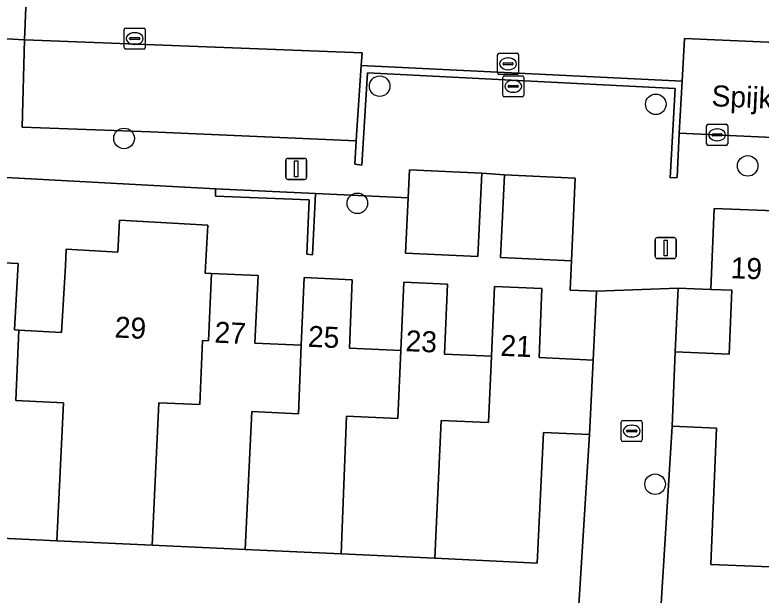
# Model space of a CAD drawing. Extents: x 162989 to 165008, y 383432 to 384338.
# Drawn here: x 164618.17 to 164653.64, y 383723.08 to 383750.68 of the extents above; entities that cross this region are included whole.
import ezdxf

# ---------------------------------------------------------------- set-up
doc = ezdxf.new("R2010")
doc.units = 0
for name, color, linetype in [('IMGEO_Boom', 7, 'Continuous'), ('IMGEO_Erf', 7, 'Continuous'), ('IMGEO_Kolk', 7, 'Continuous'), ('IMGEO_Lichtmast', 7, 'Continuous'), ('IMGEO_Muur', 7, 'Continuous'), ('IMGEO_Openbare_ruimte_label', 7, 'Continuous'), ('IMGEO_Pand', 7, 'Continuous'), ('IMGEO_Pand_nummerreeks', 7, 'Continuous'), ('IMGEO_Parkeervlak_open', 7, 'Continuous'), ('IMGEO_Rijbaan_lokaal_open', 7, 'Continuous'), ('IMGEO_Voetpad_open', 7, 'Continuous')]:
    doc.layers.add(name, color=color, linetype=linetype)

msp = doc.modelspace()

# ---------------------------------------------------------------- linework, layer by layer
at = {"layer": 'IMGEO_Boom'}
for centre in [(164635.51, 383747.294), (164648.632, 383746.431), (164623.361, 383744.808), (164653.001, 383743.501), (164634.449, 383741.72), (164648.601, 383728.353)]:
    msp.add_circle(centre, 0.489, dxfattribs=at)
at = {"layer": 'IMGEO_Erf'}
for points in [[(164616.343, 383738.956), (164618.334, 383738.864), (164618.156, 383735.697), (164618.365, 383735.685), (164620.392, 383735.572), (164620.57, 383738.747), (164620.614, 383739.534), (164623.06, 383739.397), (164623.127, 383740.595), (164623.145, 383740.922), (164627.347, 383740.686), (164627.219, 383738.399), (164627.52, 383738.385), (164629.731, 383738.279), (164629.582, 383735.067), (164631.78, 383734.964), (164631.914, 383738.189), (164634.201, 383738.086), (164634.071, 383734.834), (164636.513, 383734.721), (164636.664, 383737.973), (164638.741, 383737.876), (164638.586, 383734.545), (164640.827, 383734.44), (164640.97, 383737.762), (164643.223, 383737.66), (164643.083, 383734.38), (164645.652, 383734.26), (164645.817, 383737.532), (164644.565, 383737.594), (164644.623, 383738.986), (164641.258, 383739.142), (164641.441, 383743.069), (164640.363, 383743.148), (164640.179, 383739.194), (164636.742, 383739.354), (164636.864, 383741.98), (164632.465, 383742.187), (164632.313, 383739.269), (164632.043, 383739.303), (164632.161, 383741.881), (164627.703, 383742.067), (164627.708, 383742.407), (164611.874, 383743.27)], [(164703.57, 383715.427), (164704.072, 383725.351), (164699.484, 383725.543), (164694.66, 383725.745), (164692.673, 383725.828), (164692.57, 383723.376), (164685.791, 383723.66), (164685.898, 383726.202), (164681.471, 383726.387), (164679.107, 383726.486), (164678.977, 383723.383), (164674.062, 383723.589), (164669.663, 383723.773), (164665.305, 383723.955), (164660.646, 383724.15), (164656.483, 383724.324), (164651.251, 383724.543), (164651.523, 383731.023), (164649.408, 383731.111), (164648.421, 383714.997)], [(164644.502, 383715.016), (164645.488, 383730.72), (164643.291, 383730.822), (164643.002, 383724.606), (164638.133, 383724.832), (164633.678, 383725.04), (164629.122, 383725.252), (164624.692, 383725.458), (164620.165, 383725.668), (164615.225, 383725.898), (164615.369, 383728.979), (164613.338, 383729.073), (164608.852, 383729.282), (164604.363, 383729.491), (164604.314, 383728.433), (164603.682, 383727.693), (164602.757, 383727.231), (164601.869, 383727.276), (164601.991, 383729.7), (164599.9, 383729.797), (164595.283, 383730.012), (164590.596, 383730.23), (164590.054, 383720.341)]]:
    msp.add_lwpolyline(points, dxfattribs=at)
msp.add_lwpolyline([(164649.557, 383734.656), (164652.127, 383734.549), (164652.254, 383737.583), (164651.243, 383737.625), (164649.694, 383737.682)], close=True, dxfattribs=at)
at = {"layer": 'IMGEO_Kolk'}
for p, q in [((164623.366, 383749.133), (164623.366, 383749.985)), ((164623.441, 383750.059), (164624.293, 383750.059)), ((164624.367, 383749.985), (164624.367, 383749.133)), ((164623.625, 383749.553), (164623.625, 383749.565)), ((164623.668, 383749.602), (164624.066, 383749.602)), ((164623.854, 383749.839), (164623.879, 383749.839)), ((164624.109, 383749.565), (164624.109, 383749.553)), ((164624.063, 383749.516), (164623.665, 383749.516)), ((164623.877, 383749.279), (164623.852, 383749.279)), ((164624.293, 383749.059), (164623.441, 383749.059)), ((164641.187, 383748.856), (164642.039, 383748.856)), ((164641.112, 383747.93), (164641.112, 383748.782)), ((164641.6, 383748.636), (164641.625, 383748.636)), ((164642.113, 383748.782), (164642.113, 383747.93)), ((164641.371, 383748.35), (164641.371, 383748.362)), ((164641.809, 383748.313), (164641.411, 383748.313)), ((164641.414, 383748.399), (164641.812, 383748.399)), ((164641.855, 383748.362), (164641.855, 383748.35)), ((164642.039, 383747.856), (164641.187, 383747.856)), ((164641.432, 383747.785), (164642.284, 383747.785)), ((164641.623, 383748.076), (164641.598, 383748.076)), ((164641.357, 383746.859), (164641.357, 383747.711)), ((164641.845, 383747.565), (164641.87, 383747.565)), ((164642.358, 383747.711), (164642.358, 383746.859)), ((164641.616, 383747.279), (164641.616, 383747.291)), ((164642.054, 383747.242), (164641.656, 383747.242)), ((164641.659, 383747.328), (164642.057, 383747.328)), ((164642.1, 383747.291), (164642.1, 383747.279)), ((164642.284, 383746.785), (164641.432, 383746.785)), ((164641.868, 383747.005), (164641.843, 383747.005)), ((164651.049, 383744.552), (164651.049, 383745.404)), ((164651.124, 383745.478), (164651.976, 383745.478)), ((164652.05, 383745.404), (164652.05, 383744.552)), ((164651.308, 383744.972), (164651.308, 383744.984)), ((164651.351, 383745.021), (164651.749, 383745.021)), ((164651.537, 383745.258), (164651.562, 383745.258)), ((164651.792, 383744.984), (164651.792, 383744.972)), ((164651.746, 383744.935), (164651.348, 383744.935)), ((164651.56, 383744.698), (164651.535, 383744.698)), ((164651.976, 383744.478), (164651.124, 383744.478)), ((164646.99, 383730.459), (164646.99, 383731.311)), ((164647.065, 383731.385), (164647.917, 383731.385)), ((164647.478, 383731.165), (164647.503, 383731.165)), ((164647.991, 383731.311), (164647.991, 383730.459)), ((164647.249, 383730.879), (164647.249, 383730.891)), ((164647.687, 383730.842), (164647.289, 383730.842)), ((164647.292, 383730.928), (164647.69, 383730.928)), ((164647.733, 383730.891), (164647.733, 383730.879)), ((164647.501, 383730.605), (164647.476, 383730.605)), ((164647.917, 383730.385), (164647.065, 383730.385))]:
    msp.add_line(p, q, dxfattribs=at)
for points in [[(164623.366, 383749.133), (164623.366, 383749.985)], [(164623.441, 383750.059), (164624.293, 383750.059)], [(164624.367, 383749.985), (164624.367, 383749.133)], [(164624.293, 383749.059), (164623.441, 383749.059)], [(164641.187, 383748.856), (164642.039, 383748.856)], [(164641.112, 383747.93), (164641.112, 383748.782)], [(164642.113, 383748.782), (164642.113, 383747.93)], [(164642.039, 383747.856), (164641.187, 383747.856)], [(164641.432, 383747.785), (164642.284, 383747.785)], [(164641.357, 383746.859), (164641.357, 383747.711)], [(164642.358, 383747.711), (164642.358, 383746.859)], [(164642.284, 383746.785), (164641.432, 383746.785)], [(164651.049, 383744.552), (164651.049, 383745.404)], [(164651.124, 383745.478), (164651.976, 383745.478)], [(164652.05, 383745.404), (164652.05, 383744.552)], [(164651.976, 383744.478), (164651.124, 383744.478)], [(164646.99, 383730.459), (164646.99, 383731.311)], [(164647.065, 383731.385), (164647.917, 383731.385)], [(164647.991, 383731.311), (164647.991, 383730.459)], [(164647.917, 383730.385), (164647.065, 383730.385)]]:
    msp.add_lwpolyline(points, dxfattribs=at)
for centre, radius, start, end in [((164623.443, 383749.983), 0.0765, 91.552, 178.448), ((164623.443, 383749.983), 0.0765, 91.552, 178.448), ((164624.291, 383749.983), 0.0765, 1.552, 88.448), ((164624.291, 383749.983), 0.0765, 1.552, 88.448), ((164623.665, 383749.562), 0.0403, 85.8775, 175.7526), ((164623.662, 383749.552), 0.0366, 178.938, 274.7102), ((164624.066, 383749.559), 0.043, 264.8664, 352.4533), ((164624.07, 383749.564), 0.0386, 1.7309, 96.639), ((164623.443, 383749.135), 0.0765, 181.552, 268.448), ((164623.443, 383749.135), 0.0765, 181.552, 268.448), ((164624.291, 383749.135), 0.0765, 271.552, 358.448), ((164624.291, 383749.135), 0.0765, 271.552, 358.448), ((164641.189, 383748.78), 0.0765, 91.552, 178.448), ((164641.189, 383748.78), 0.0765, 91.552, 178.448), ((164642.037, 383748.78), 0.0765, 1.552, 88.448), ((164642.037, 383748.78), 0.0765, 1.552, 88.448), ((164641.411, 383748.359), 0.0403, 85.8775, 175.7526), ((164641.408, 383748.349), 0.0366, 178.938, 274.7102), ((164641.812, 383748.356), 0.043, 264.8664, 352.4533), ((164641.816, 383748.361), 0.0386, 1.7309, 96.639), ((164641.189, 383747.932), 0.0765, 181.552, 268.448), ((164641.189, 383747.932), 0.0765, 181.552, 268.448), ((164641.434, 383747.709), 0.0765, 91.552, 178.448), ((164641.434, 383747.709), 0.0765, 91.552, 178.448), ((164642.037, 383747.932), 0.0765, 271.552, 358.448), ((164642.037, 383747.932), 0.0765, 271.552, 358.448), ((164642.282, 383747.709), 0.0765, 1.552, 88.448), ((164642.282, 383747.709), 0.0765, 1.552, 88.448), ((164641.656, 383747.288), 0.0403, 85.8775, 175.7526), ((164641.653, 383747.278), 0.0366, 178.938, 274.7102), ((164642.057, 383747.285), 0.043, 264.8664, 352.4533), ((164642.061, 383747.29), 0.0386, 1.7309, 96.639), ((164641.434, 383746.861), 0.0765, 181.552, 268.448), ((164641.434, 383746.861), 0.0765, 181.552, 268.448), ((164642.282, 383746.861), 0.0765, 271.552, 358.448), ((164642.282, 383746.861), 0.0765, 271.552, 358.448), ((164651.126, 383745.402), 0.0765, 91.552, 178.448), ((164651.126, 383745.402), 0.0765, 91.552, 178.448), ((164651.974, 383745.402), 0.0765, 1.552, 88.448), ((164651.974, 383745.402), 0.0765, 1.552, 88.448), ((164651.348, 383744.981), 0.0403, 85.8775, 175.7526), ((164651.345, 383744.971), 0.0366, 178.938, 274.7102), ((164651.749, 383744.978), 0.043, 264.8664, 352.4533), ((164651.753, 383744.983), 0.0386, 1.7309, 96.639), ((164651.126, 383744.554), 0.0765, 181.552, 268.448), ((164651.126, 383744.554), 0.0765, 181.552, 268.448), ((164651.974, 383744.554), 0.0765, 271.552, 358.448), ((164651.974, 383744.554), 0.0765, 271.552, 358.448), ((164647.067, 383731.309), 0.0765, 91.552, 178.448), ((164647.067, 383731.309), 0.0765, 91.552, 178.448), ((164647.915, 383731.309), 0.0765, 1.552, 88.448), ((164647.915, 383731.309), 0.0765, 1.552, 88.448), ((164647.289, 383730.888), 0.0403, 85.8775, 175.7526), ((164647.286, 383730.878), 0.0366, 178.938, 274.7102), ((164647.69, 383730.885), 0.043, 264.8664, 352.4533), ((164647.694, 383730.89), 0.0386, 1.7309, 96.639), ((164647.067, 383730.461), 0.0765, 181.552, 268.448), ((164647.067, 383730.461), 0.0765, 181.552, 268.448), ((164647.915, 383730.461), 0.0765, 271.552, 358.448), ((164647.915, 383730.461), 0.0765, 271.552, 358.448)]:
    msp.add_arc(centre, radius, start, end, dxfattribs=at)
for centre, major_axis, ratio, start_param, end_param in [((164623.853, 383749.559), (-0.387, 0.002), 0.722429, 4.712389, 7.853982), ((164623.878, 383749.559), (-0.39, 0.002), 0.717154, 1.570796, 4.712389), ((164641.599, 383748.356), (-0.387, 0.002), 0.722429, 4.712389, 7.853982), ((164641.624, 383748.356), (-0.39, 0.002), 0.717154, 1.570796, 4.712389), ((164641.844, 383747.285), (-0.387, 0.002), 0.722429, 4.712389, 7.853982), ((164641.869, 383747.285), (-0.39, 0.002), 0.717154, 1.570796, 4.712389), ((164651.536, 383744.978), (-0.387, 0.002), 0.722429, 4.712389, 7.853982), ((164651.561, 383744.978), (-0.39, 0.002), 0.717154, 1.570796, 4.712389), ((164647.477, 383730.885), (-0.387, 0.002), 0.722429, 4.712389, 7.853982), ((164647.502, 383730.885), (-0.39, 0.002), 0.717154, 1.570796, 4.712389)]:
    msp.add_ellipse(centre, major_axis=major_axis, ratio=ratio, start_param=start_param, end_param=end_param, dxfattribs=at)
at = {"layer": 'IMGEO_Lichtmast'}
for p, q in [((164631.048, 383742.959), (164631.048, 383743.759)), ((164631.048, 383743.759), (164631.048, 383742.959)), ((164631.148, 383743.859), (164631.938, 383743.859)), ((164631.938, 383743.859), (164631.148, 383743.859)), ((164632.038, 383743.759), (164632.038, 383742.959)), ((164632.038, 383742.959), (164632.038, 383743.759)), ((164631.938, 383742.859), (164631.148, 383742.859)), ((164631.148, 383742.859), (164631.938, 383742.859)), ((164648.61, 383739.193), (164648.61, 383739.993)), ((164648.61, 383739.993), (164648.61, 383739.193)), ((164648.71, 383740.093), (164649.5, 383740.093)), ((164649.5, 383740.093), (164648.71, 383740.093)), ((164649.6, 383739.993), (164649.6, 383739.193)), ((164649.6, 383739.193), (164649.6, 383739.993)), ((164649.5, 383739.093), (164648.71, 383739.093)), ((164648.71, 383739.093), (164649.5, 383739.093))]:
    msp.add_line(p, q, dxfattribs=at)
for points in [[(164631.468, 383743.734), (164631.618, 383743.734), (164631.618, 383742.984), (164631.468, 383742.984), (164631.468, 383743.734)], [(164649.03, 383739.968), (164649.18, 383739.968), (164649.18, 383739.218), (164649.03, 383739.218), (164649.03, 383739.968)]]:
    msp.add_lwpolyline(points, dxfattribs=at)
for centre, start, end in [((164631.148, 383743.759), 90, 180), ((164631.148, 383743.759), 90, 180), ((164631.938, 383743.759), 0, 90), ((164631.938, 383743.759), 360, 90), ((164631.148, 383742.959), 180, 270), ((164631.148, 383742.959), 180, 270), ((164631.938, 383742.959), 270, 0), ((164631.938, 383742.959), 270, 0), ((164648.71, 383739.993), 90, 180), ((164648.71, 383739.993), 90, 180), ((164649.5, 383739.993), 0, 90), ((164649.5, 383739.993), 360, 90), ((164648.71, 383739.193), 180, 270), ((164648.71, 383739.193), 180, 270), ((164649.5, 383739.193), 270, 0), ((164649.5, 383739.193), 270, 0)]:
    msp.add_arc(centre, 0.1, start, end, dxfattribs=at)
at = {"layer": 'IMGEO_Muur'}
for points in [[(164634.928, 383747.931), (164649.556, 383747.186), (164649.322, 383742.931), (164649.645, 383742.954), (164649.746, 383745.063), (164649.881, 383747.531), (164634.633, 383748.275), (164634.415, 383744.955), (164634.398, 383744.695), (164634.325, 383743.58), (164634.654, 383743.538)], [(164627.703, 383742.067), (164632.161, 383741.881), (164632.043, 383739.303), (164632.313, 383739.269), (164632.465, 383742.187), (164627.708, 383742.407)]]:
    msp.add_lwpolyline(points, close=True, dxfattribs=at)
at = {"layer": 'IMGEO_Pand'}
for points in [[(164640.179, 383739.194), (164640.363, 383743.148), (164636.926, 383743.307), (164636.864, 383741.98), (164636.742, 383739.354)], [(164641.441, 383743.069), (164641.258, 383739.142), (164644.623, 383738.986), (164644.806, 383742.912)], [(164656.483, 383724.324), (164656.764, 383730.806), (164654.255, 383730.911), (164654.4, 383734.378), (164654.69, 383741.339), (164651.404, 383741.476), (164651.243, 383737.625), (164652.254, 383737.583), (164652.127, 383734.549), (164649.557, 383734.656), (164649.408, 383731.111), (164651.523, 383731.023), (164651.251, 383724.543)], [(164627.095, 383735.195), (164627.37, 383735.18), (164627.52, 383738.385), (164627.219, 383738.399), (164627.347, 383740.686), (164623.145, 383740.922), (164623.127, 383740.595), (164623.06, 383739.397), (164620.614, 383739.534), (164620.57, 383738.747), (164620.392, 383735.572), (164618.365, 383735.685), (164618.212, 383732.332), (164620.476, 383732.226), (164620.165, 383725.668), (164624.692, 383725.458), (164625.008, 383732.23), (164626.955, 383732.14)], [(164613.338, 383729.073), (164615.369, 383728.979), (164615.225, 383725.898), (164620.165, 383725.668), (164620.476, 383732.226), (164618.212, 383732.332), (164618.365, 383735.685), (164618.156, 383735.697), (164618.334, 383738.864), (164616.343, 383738.956), (164616.192, 383735.707), (164613.681, 383735.824)], [(164624.692, 383725.458), (164629.122, 383725.252), (164629.428, 383731.809), (164631.644, 383731.706), (164631.78, 383734.964), (164629.582, 383735.067), (164629.731, 383738.279), (164627.52, 383738.385), (164627.37, 383735.18), (164627.095, 383735.195), (164626.955, 383732.14), (164625.008, 383732.23)], [(164629.122, 383725.252), (164633.678, 383725.04), (164633.94, 383731.599), (164636.366, 383731.486), (164636.513, 383734.721), (164634.071, 383734.834), (164634.201, 383738.086), (164631.914, 383738.189), (164631.78, 383734.964), (164631.644, 383731.706), (164629.428, 383731.809)], [(164638.133, 383724.832), (164638.438, 383731.389), (164640.687, 383731.284), (164640.827, 383734.44), (164638.586, 383734.545), (164638.741, 383737.876), (164636.664, 383737.973), (164636.513, 383734.721), (164636.366, 383731.486), (164633.94, 383731.599), (164633.678, 383725.04)], [(164638.133, 383724.832), (164643.002, 383724.606), (164643.291, 383730.822), (164645.488, 383730.72), (164645.652, 383734.26), (164643.083, 383734.38), (164643.223, 383737.66), (164640.97, 383737.762), (164640.827, 383734.44), (164640.687, 383731.284), (164638.438, 383731.389)]]:
    msp.add_lwpolyline(points, close=True, dxfattribs=at)
at = {"layer": 'IMGEO_Parkeervlak_open'}
msp.add_lwpolyline([(164664.833, 383748.911), (164649.992, 383749.557), (164649.881, 383747.531), (164649.746, 383745.063), (164656.571, 383744.742), (164659.526, 383744.61), (164663.587, 383744.429), (164663.758, 383747.946)], dxfattribs=at)
msp.add_lwpolyline([(164634.633, 383748.275), (164634.672, 383748.886), (164619.049, 383749.484), (164618.63, 383749.5), (164618.519, 383745.339), (164624.615, 383745.113), (164634.398, 383744.695), (164634.415, 383744.955)], close=True, dxfattribs=at)
at = {"layer": 'IMGEO_Rijbaan_lokaal_open'}
msp.add_lwpolyline([(164672.185, 383753.283), (164672.19, 383753.385), (164666.009, 383753.645), (164656.874, 383754.063), (164655.393, 383754.131), (164634.533, 383755.086), (164632.26, 383755.19), (164631.844, 383755.211), (164624.988, 383755.55), (164625.198, 383759.796), (164619.097, 383760.027), (164618.875, 383755.709), (164618.63, 383749.5), (164619.049, 383749.484), (164634.672, 383748.886), (164634.633, 383748.275), (164649.881, 383747.531), (164649.992, 383749.557), (164664.833, 383748.911), (164666.291, 383748.889)], dxfattribs=at)
at = {"layer": 'IMGEO_Voetpad_open'}
for points in [[(164616.989, 383771.477), (164616.109, 383750), (164616.094, 383749.646), (164618.63, 383749.5), (164618.875, 383755.709)], [(164656.571, 383744.742), (164649.746, 383745.063), (164649.645, 383742.954), (164649.322, 383742.931), (164649.556, 383747.186), (164634.928, 383747.931), (164634.654, 383743.538), (164634.325, 383743.58), (164634.398, 383744.695), (164624.615, 383745.113), (164618.519, 383745.339), (164618.63, 383749.5), (164616.094, 383749.646)], [(164611.874, 383743.27), (164627.708, 383742.407), (164632.465, 383742.187), (164636.864, 383741.98), (164636.926, 383743.307), (164640.363, 383743.148), (164641.441, 383743.069), (164644.806, 383742.912), (164644.623, 383738.986), (164644.565, 383737.594), (164645.817, 383737.532), (164649.694, 383737.682), (164651.243, 383737.625), (164651.404, 383741.476), (164654.69, 383741.339)]]:
    msp.add_lwpolyline(points, dxfattribs=at)
msp.add_lwpolyline([(164649.408, 383731.111), (164649.557, 383734.656), (164649.694, 383737.682), (164645.817, 383737.532), (164645.652, 383734.26), (164645.488, 383730.72), (164644.502, 383715.016), (164648.396, 383714.59), (164648.421, 383714.997)], close=True, dxfattribs=at)

# ---------------------------------------------------------------- texts
at = {"layer": 'IMGEO_Openbare_ruimte_label'}
msp.add_text('Spijkert', height=1, rotation=357.4209, dxfattribs=at).set_placement((164651.27, 383746.344))
at = {"layer": 'IMGEO_Pand_nummerreeks'}
for s, rotation, p in [('19', 357.6126, (164652.176, 383738.161)), ('29', 357.0034, (164622.898, 383735.34)), ('27', 357.2552, (164627.643, 383735.095)), ('25', 357.4213, (164632.085, 383734.897)), ('23', 357.3261, (164636.724, 383734.687)), ('21', 357.4078, (164641.235, 383734.466))]:
    msp.add_text(s, height=1, rotation=rotation, dxfattribs=at).set_placement(p)

doc.saveas('drawing.dxf')
